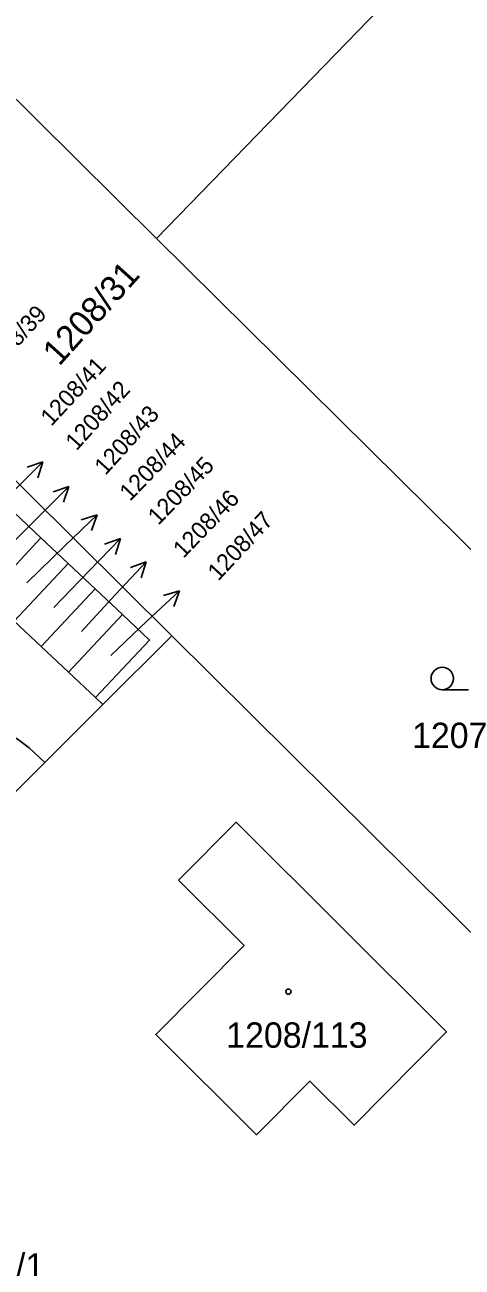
# Model space of a CAD drawing. Extents: x -724107 to -720612, y -1045267 to -1038441.
# Drawn here: x -721979.8 to -721950.5, y -1043824.1 to -1043740.8 of the extents above; entities that cross this region are included whole.
import ezdxf

# ---------------------------------------------------------------- set-up
doc = ezdxf.new("R2010")
doc.units = 0
for name, color, linetype in [('Hranice parcel', 7, 'Continuous'), ('Parcelní čísla', 7, 'Continuous'), ('Pop  PČ popisy', 7, 'Continuous'), ('Značky budov', 7, 'Continuous'), ('Značky kultur', 7, 'Continuous')]:
    doc.layers.add(name, color=color, linetype=linetype)

msp = doc.modelspace()

# ---------------------------------------------------------------- linework, layer by layer
at = {"layer": 'Hranice parcel'}
for p, q in [((-721945.92, -1043729.31), (-721971, -1043755.1)), ((-721993.47, -1043732.88), (-721971, -1043755.1)), ((-721971, -1043755.1), (-721925.76, -1043799.84)), ((-721980.57, -1043773.46), (-721978.75, -1043775.17)), ((-721982.38, -1043779.04), (-721978.75, -1043775.17)), ((-721978.75, -1043775.17), (-721976.93, -1043776.88)), ((-721980.56, -1043780.75), (-721976.93, -1043776.88)), ((-721976.93, -1043776.88), (-721975.11, -1043778.6)), ((-721978.74, -1043782.46), (-721975.11, -1043778.6)), ((-721975.11, -1043778.6), (-721973.28, -1043780.31)), ((-721978.74, -1043782.46), (-721980.56, -1043780.75)), ((-721976.91, -1043784.17), (-721973.28, -1043780.31)), ((-721976.91, -1043784.17), (-721978.74, -1043782.46)), ((-721969.96, -1043781.75), (-721974.59, -1043786.35)), ((-721969.96, -1043781.75), (-721938.6, -1043812.84)), ((-721975.09, -1043785.88), (-721976.91, -1043784.17)), ((-721974.59, -1043786.35), (-721978.49, -1043790.23)), ((-721975.09, -1043785.88), (-721974.59, -1043786.35)), ((-721978.49, -1043790.23), (-721983.79, -1043795.5))]:
    msp.add_line(p, q, dxfattribs=at)
for points in [[(-721996.99, -1043754.98), (-721986.16, -1043765.7), (-721969.96, -1043781.75)], [(-721973.28, -1043780.31), (-721971.46, -1043782.02), (-721975.09, -1043785.88)], [(-721988.48, -1043786.34), (-721990.02, -1043787.98), (-721987.11, -1043790.72), (-721986.52, -1043790.09), (-721985.91, -1043789.44), (-721985.36, -1043788.95), (-721984.72, -1043788.54), (-721983.9, -1043788.2), (-721983.11, -1043788.05), (-721982.28, -1043788.03), (-721981.26, -1043788.23), (-721980.35, -1043788.64), (-721979.55, -1043789.24), (-721978.49, -1043790.23)], [(-721965.12, -1043802.5), (-721969.52, -1043798.12), (-721965.66, -1043794.24), (-721951.54, -1043808.29), (-721957.73, -1043814.53), (-721960.71, -1043811.58), (-721964.29, -1043815.18), (-721971.05, -1043808.47), (-721965.12, -1043802.5)]]:
    msp.add_lwpolyline(points, dxfattribs=at)
at = {"layer": 'Pop  PČ popisy'}
for p, q in [((-721980.74, -1043772.2), (-721978.618, -1043770.078)), ((-721978.618, -1043770.078), (-721979.68, -1043770.432)), ((-721978.618, -1043770.078), (-721978.972, -1043771.14)), ((-721979, -1043773.85), (-721976.878, -1043771.728)), ((-721976.878, -1043771.728), (-721977.94, -1043772.082)), ((-721976.878, -1043771.728), (-721977.232, -1043772.79)), ((-721981.4, -1043776.25), (-721979, -1043773.85)), ((-721977.14, -1043775.71), (-721974.981, -1043773.625)), ((-721974.981, -1043773.625), (-721976.05, -1043773.961)), ((-721974.981, -1043773.625), (-721975.354, -1043774.681)), ((-721979.71, -1043778.18), (-721977.14, -1043775.71)), ((-721975.51, -1043777.38), (-721973.425, -1043775.221)), ((-721973.425, -1043775.221), (-721974.481, -1043775.594)), ((-721973.425, -1043775.221), (-721973.761, -1043776.29)), ((-721977.89, -1043779.83), (-721975.51, -1043777.38)), ((-721973.75, -1043778.97), (-721971.703, -1043776.775)), ((-721971.703, -1043776.775), (-721972.753, -1043777.166)), ((-721971.703, -1043776.775), (-721972.02, -1043777.849)), ((-721976.04, -1043781.44), (-721973.75, -1043778.97)), ((-721971.64, -1043780.76), (-721969.445, -1043778.713)), ((-721969.445, -1043778.713), (-721970.519, -1043779.03)), ((-721969.445, -1043778.713), (-721969.836, -1043779.763)), ((-721974.06, -1043783.06), (-721971.64, -1043780.76))]:
    msp.add_line(p, q, dxfattribs=at)
at = {"layer": 'Značky budov'}
msp.add_circle((-721962.147, -1043805.589), 0.175, dxfattribs=at)
at = {"layer": 'Značky kultur'}
msp.add_line((-721951.823, -1043785.35), (-721950.073, -1043785.35), dxfattribs=at)
msp.add_circle((-721951.823, -1043784.6), 0.75, dxfattribs=at)

# ---------------------------------------------------------------- texts
at = {"layer": 'Parcelní čísla'}
for s, height, rotation, p in [('1208/31', 1.7, 48, (-721977.526, -1043763.711)), ('1208/39', 1.139, 47, (-721982.047, -1043764.269)), ('1208/41', 1.139, 47, (-721978.057, -1043767.739)), ('1208/42', 1.139, 48, (-721976.367, -1043769.382)), ('1208/43', 1.139, 48, (-721974.427, -1043771.032)), ('1208/44', 1.139, 46, (-721972.776, -1043772.765)), ('1208/45', 1.139, 46, (-721970.876, -1043774.375)), ('1208/46', 1.139, 46, (-721969.186, -1043776.585)), ('1208/47', 1.139, 47, (-721966.847, -1043778.099))]:
    msp.add_text(s, height=height, rotation=rotation, dxfattribs=at).set_placement(p)
for s, p in [('1207', (-721953.85, -1043789.26)), ('1208/113', (-721966.32, -1043809.35)), ('1208/1', (-721985.49, -1043824.83))]:
    msp.add_text(s, height=1.7, dxfattribs=at).set_placement(p)

doc.saveas('drawing.dxf')
